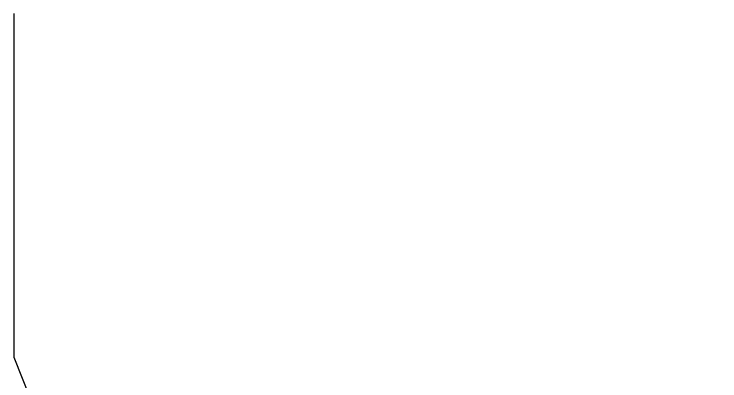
# Model space of a CAD drawing. Extents: x 3281947 to 3319794, y 715894 to 741249.
# Drawn here: x 3286079.294 to 3286079.877, y 733164.326 to 733164.629 of the extents above; entities that cross this region are included whole.
import ezdxf

# ---------------------------------------------------------------- set-up
doc = ezdxf.new("R2010")
doc.units = 0
doc.layers.add('V-ROAD-CNTR', color=7, linetype='Continuous')

msp = doc.modelspace()

# ---------------------------------------------------------------- linework, layer by layer
at = {"layer": 'V-ROAD-CNTR'}
for points in [[(3286079.2938, 733164.62864), (3286079.2938, 733164.62964)], [(3286079.2938, 733164.62764), (3286079.2938, 733164.62864)], [(3286079.2938, 733164.62664), (3286079.2938, 733164.62764)], [(3286079.2938, 733164.62564), (3286079.2938, 733164.62664)], [(3286079.2938, 733164.62464), (3286079.2938, 733164.62564)], [(3286079.2938, 733164.62364), (3286079.2938, 733164.62464)], [(3286079.2938, 733164.62264), (3286079.2938, 733164.62364)], [(3286079.2938, 733164.62164), (3286079.2938, 733164.62264)], [(3286079.2938, 733164.62064), (3286079.2938, 733164.62164)], [(3286079.2938, 733164.61964), (3286079.2938, 733164.62064)], [(3286079.2938, 733164.61864), (3286079.2938, 733164.61964)], [(3286079.2938, 733164.61764), (3286079.2938, 733164.61864)], [(3286079.2938, 733164.61664), (3286079.2938, 733164.61764)], [(3286079.2938, 733164.61564), (3286079.2938, 733164.61664)], [(3286079.2938, 733164.61464), (3286079.2938, 733164.61564)], [(3286079.2938, 733164.61364), (3286079.2938, 733164.61464)], [(3286079.2938, 733164.61264), (3286079.2938, 733164.61364)], [(3286079.2938, 733164.61164), (3286079.2938, 733164.61264)], [(3286079.2938, 733164.61064), (3286079.2938, 733164.61164)], [(3286079.2938, 733164.60964), (3286079.2938, 733164.61064)], [(3286079.2938, 733164.60864), (3286079.2938, 733164.60964)], [(3286079.2938, 733164.60764), (3286079.2938, 733164.60864)], [(3286079.2938, 733164.60664), (3286079.2938, 733164.60764)], [(3286079.2938, 733164.60564), (3286079.2938, 733164.60664)], [(3286079.2938, 733164.60464), (3286079.2938, 733164.60564)], [(3286079.2938, 733164.60364), (3286079.2938, 733164.60464)], [(3286079.2938, 733164.60264), (3286079.2938, 733164.60364)], [(3286079.2938, 733164.60164), (3286079.2938, 733164.60264)], [(3286079.2938, 733164.60064), (3286079.2938, 733164.60164)], [(3286079.2938, 733164.59964), (3286079.2938, 733164.60064)], [(3286079.2938, 733164.59864), (3286079.2938, 733164.59964)], [(3286079.2938, 733164.59764), (3286079.2938, 733164.59864)], [(3286079.2938, 733164.59664), (3286079.2938, 733164.59764)], [(3286079.2938, 733164.59564), (3286079.2938, 733164.59664)], [(3286079.2938, 733164.59464), (3286079.2938, 733164.59564)], [(3286079.2938, 733164.59364), (3286079.2938, 733164.59464)], [(3286079.2938, 733164.59264), (3286079.2938, 733164.59364)], [(3286079.2938, 733164.59164), (3286079.2938, 733164.59264)], [(3286079.2938, 733164.59064), (3286079.2938, 733164.59164)], [(3286079.2938, 733164.58964), (3286079.2938, 733164.59064)], [(3286079.2938, 733164.58864), (3286079.2938, 733164.58964)], [(3286079.2938, 733164.58764), (3286079.2938, 733164.58864)], [(3286079.2938, 733164.58664), (3286079.2938, 733164.58764)], [(3286079.2938, 733164.58564), (3286079.2938, 733164.58664)], [(3286079.2938, 733164.58464), (3286079.2938, 733164.58564)], [(3286079.2938, 733164.58364), (3286079.2938, 733164.58464)], [(3286079.2938, 733164.58264), (3286079.2938, 733164.58364)], [(3286079.2938, 733164.58164), (3286079.2938, 733164.58264)], [(3286079.2938, 733164.58064), (3286079.2938, 733164.58164)], [(3286079.2938, 733164.57964), (3286079.2938, 733164.58064)], [(3286079.2938, 733164.57864), (3286079.2938, 733164.57964)], [(3286079.2938, 733164.57764), (3286079.2938, 733164.57864)], [(3286079.2938, 733164.57664), (3286079.2938, 733164.57764)], [(3286079.2938, 733164.57564), (3286079.2938, 733164.57664)], [(3286079.2938, 733164.57464), (3286079.2938, 733164.57564)], [(3286079.2938, 733164.57364), (3286079.2938, 733164.57464)], [(3286079.2938, 733164.57264), (3286079.2938, 733164.57364)], [(3286079.2938, 733164.57164), (3286079.2938, 733164.57264)], [(3286079.2938, 733164.57064), (3286079.2938, 733164.57164)], [(3286079.2938, 733164.56964), (3286079.2938, 733164.57064)], [(3286079.2938, 733164.56864), (3286079.2938, 733164.56964)], [(3286079.2938, 733164.56764), (3286079.2938, 733164.56864)], [(3286079.2938, 733164.56664), (3286079.2938, 733164.56764)], [(3286079.2938, 733164.56564), (3286079.2938, 733164.56664)], [(3286079.2938, 733164.56464), (3286079.2938, 733164.56564)], [(3286079.2938, 733164.56364), (3286079.2938, 733164.56464)], [(3286079.2938, 733164.56264), (3286079.2938, 733164.56364)], [(3286079.2938, 733164.56164), (3286079.2938, 733164.56264)], [(3286079.2938, 733164.56064), (3286079.2938, 733164.56164)], [(3286079.2938, 733164.55964), (3286079.2938, 733164.56064)], [(3286079.2938, 733164.55864), (3286079.2938, 733164.55964)], [(3286079.2938, 733164.55764), (3286079.2938, 733164.55864)], [(3286079.2938, 733164.55664), (3286079.2938, 733164.55764)], [(3286079.2938, 733164.55564), (3286079.2938, 733164.55664)], [(3286079.2938, 733164.55464), (3286079.2938, 733164.55564)], [(3286079.2938, 733164.55364), (3286079.2938, 733164.55464)], [(3286079.2938, 733164.55264), (3286079.2938, 733164.55364)], [(3286079.2938, 733164.55164), (3286079.2938, 733164.55264)], [(3286079.2938, 733164.55064), (3286079.2938, 733164.55164)], [(3286079.2938, 733164.54964), (3286079.2938, 733164.55064)], [(3286079.2938, 733164.54864), (3286079.2938, 733164.54964)], [(3286079.2938, 733164.54764), (3286079.2938, 733164.54864)], [(3286079.2938, 733164.54664), (3286079.2938, 733164.54764)], [(3286079.2938, 733164.54564), (3286079.2938, 733164.54664)], [(3286079.2938, 733164.54464), (3286079.2938, 733164.54564)], [(3286079.2938, 733164.54364), (3286079.2938, 733164.54464)], [(3286079.2938, 733164.54264), (3286079.2938, 733164.54364)], [(3286079.2938, 733164.54164), (3286079.2938, 733164.54264)], [(3286079.2938, 733164.54064), (3286079.2938, 733164.54164)], [(3286079.2938, 733164.53964), (3286079.2938, 733164.54064)], [(3286079.2938, 733164.53864), (3286079.2938, 733164.53964)], [(3286079.2938, 733164.53764), (3286079.2938, 733164.53864)], [(3286079.2938, 733164.53664), (3286079.2938, 733164.53764)], [(3286079.2938, 733164.53564), (3286079.2938, 733164.53664)], [(3286079.2938, 733164.53464), (3286079.2938, 733164.53564)], [(3286079.2938, 733164.53364), (3286079.2938, 733164.53464)], [(3286079.2938, 733164.53264), (3286079.2938, 733164.53364)], [(3286079.2938, 733164.53164), (3286079.2938, 733164.53264)], [(3286079.2938, 733164.53064), (3286079.2938, 733164.53164)], [(3286079.2938, 733164.52964), (3286079.2938, 733164.53064)], [(3286079.2938, 733164.52864), (3286079.2938, 733164.52964)], [(3286079.2938, 733164.52764), (3286079.2938, 733164.52864)], [(3286079.2938, 733164.52664), (3286079.2938, 733164.52764)], [(3286079.2938, 733164.52564), (3286079.2938, 733164.52664)], [(3286079.2938, 733164.52464), (3286079.2938, 733164.52564)], [(3286079.2938, 733164.52364), (3286079.2938, 733164.52464)], [(3286079.2938, 733164.52264), (3286079.2938, 733164.52364)], [(3286079.2938, 733164.52164), (3286079.2938, 733164.52264)], [(3286079.2938, 733164.52064), (3286079.2938, 733164.52164)], [(3286079.2938, 733164.51964), (3286079.2938, 733164.52064)], [(3286079.2938, 733164.51864), (3286079.2938, 733164.51964)], [(3286079.2938, 733164.51764), (3286079.2938, 733164.51864)], [(3286079.2938, 733164.51664), (3286079.2938, 733164.51764)], [(3286079.2938, 733164.51564), (3286079.2938, 733164.51664)], [(3286079.2938, 733164.51464), (3286079.2938, 733164.51564)], [(3286079.2938, 733164.51364), (3286079.2938, 733164.51464)], [(3286079.2938, 733164.51264), (3286079.2938, 733164.51364)], [(3286079.2938, 733164.51164), (3286079.2938, 733164.51264)], [(3286079.2938, 733164.51064), (3286079.2938, 733164.51164)], [(3286079.2938, 733164.50964), (3286079.2938, 733164.51064)], [(3286079.2938, 733164.50864), (3286079.2938, 733164.50964)], [(3286079.2938, 733164.50764), (3286079.2938, 733164.50864)], [(3286079.2938, 733164.50664), (3286079.2938, 733164.50764)], [(3286079.2938, 733164.50564), (3286079.2938, 733164.50664)], [(3286079.2938, 733164.50464), (3286079.2938, 733164.50564)], [(3286079.2938, 733164.50364), (3286079.2938, 733164.50464)], [(3286079.2938, 733164.50264), (3286079.2938, 733164.50364)], [(3286079.2938, 733164.50164), (3286079.2938, 733164.50264)], [(3286079.2938, 733164.50064), (3286079.2938, 733164.50164)], [(3286079.2938, 733164.49964), (3286079.2938, 733164.50064)], [(3286079.2938, 733164.49864), (3286079.2938, 733164.49964)], [(3286079.2938, 733164.49764), (3286079.2938, 733164.49864)], [(3286079.2938, 733164.49664), (3286079.2938, 733164.49764)], [(3286079.2938, 733164.49564), (3286079.2938, 733164.49664)], [(3286079.2938, 733164.49464), (3286079.2938, 733164.49564)], [(3286079.2938, 733164.49364), (3286079.2938, 733164.49464)], [(3286079.2938, 733164.49264), (3286079.2938, 733164.49364)], [(3286079.2938, 733164.49164), (3286079.2938, 733164.49264)], [(3286079.2938, 733164.49064), (3286079.2938, 733164.49164)], [(3286079.2938, 733164.48964), (3286079.2938, 733164.49064)], [(3286079.2938, 733164.48864), (3286079.2938, 733164.48964)], [(3286079.2938, 733164.48764), (3286079.2938, 733164.48864)], [(3286079.2938, 733164.48664), (3286079.2938, 733164.48764)], [(3286079.2938, 733164.48564), (3286079.2938, 733164.48664)], [(3286079.2938, 733164.48464), (3286079.2938, 733164.48564)], [(3286079.2938, 733164.48364), (3286079.2938, 733164.48464)], [(3286079.2938, 733164.48264), (3286079.2938, 733164.48364)], [(3286079.2938, 733164.48164), (3286079.2938, 733164.48264)], [(3286079.2938, 733164.48064), (3286079.2938, 733164.48164)], [(3286079.2938, 733164.47964), (3286079.2938, 733164.48064)], [(3286079.2938, 733164.47864), (3286079.2938, 733164.47964)], [(3286079.2938, 733164.47764), (3286079.2938, 733164.47864)], [(3286079.2938, 733164.47664), (3286079.2938, 733164.47764)], [(3286079.2938, 733164.47564), (3286079.2938, 733164.47664)], [(3286079.2938, 733164.47464), (3286079.2938, 733164.47564)], [(3286079.2938, 733164.47364), (3286079.2938, 733164.47464)], [(3286079.2938, 733164.47264), (3286079.2938, 733164.47364)], [(3286079.2938, 733164.47164), (3286079.2938, 733164.47264)], [(3286079.2938, 733164.47064), (3286079.2938, 733164.47164)], [(3286079.2938, 733164.46964), (3286079.2938, 733164.47064)], [(3286079.2938, 733164.46864), (3286079.2938, 733164.46964)], [(3286079.2938, 733164.46764), (3286079.2938, 733164.46864)], [(3286079.2938, 733164.46664), (3286079.2938, 733164.46764)], [(3286079.2938, 733164.46564), (3286079.2938, 733164.46664)], [(3286079.2938, 733164.46464), (3286079.2938, 733164.46564)], [(3286079.2938, 733164.46364), (3286079.2938, 733164.46464)], [(3286079.2938, 733164.46264), (3286079.2938, 733164.46364)], [(3286079.2938, 733164.46164), (3286079.2938, 733164.46264)], [(3286079.2938, 733164.46064), (3286079.2938, 733164.46164)], [(3286079.2938, 733164.45964), (3286079.2938, 733164.46064)], [(3286079.2938, 733164.45864), (3286079.2938, 733164.45964)], [(3286079.2938, 733164.45764), (3286079.2938, 733164.45864)], [(3286079.2938, 733164.45664), (3286079.2938, 733164.45764)], [(3286079.2938, 733164.45564), (3286079.2938, 733164.45664)], [(3286079.2938, 733164.45464), (3286079.2938, 733164.45564)], [(3286079.2938, 733164.45364), (3286079.2938, 733164.45464)], [(3286079.2938, 733164.45264), (3286079.2938, 733164.45364)], [(3286079.2938, 733164.45164), (3286079.2938, 733164.45264)], [(3286079.2938, 733164.45064), (3286079.2938, 733164.45164)], [(3286079.2938, 733164.44964), (3286079.2938, 733164.45064)], [(3286079.2938, 733164.44864), (3286079.2938, 733164.44964)], [(3286079.2938, 733164.44764), (3286079.2938, 733164.44864)], [(3286079.2938, 733164.44664), (3286079.2938, 733164.44764)], [(3286079.2938, 733164.44564), (3286079.2938, 733164.44664)], [(3286079.2938, 733164.44464), (3286079.2938, 733164.44564)], [(3286079.2938, 733164.44364), (3286079.2938, 733164.44464)], [(3286079.2938, 733164.44264), (3286079.2938, 733164.44364)], [(3286079.2938, 733164.44164), (3286079.2938, 733164.44264)], [(3286079.2938, 733164.44064), (3286079.2938, 733164.44164)], [(3286079.2938, 733164.43964), (3286079.2938, 733164.44064)], [(3286079.2938, 733164.43864), (3286079.2938, 733164.43964)], [(3286079.2938, 733164.43764), (3286079.2938, 733164.43864)], [(3286079.2938, 733164.43664), (3286079.2938, 733164.43764)], [(3286079.2938, 733164.43564), (3286079.2938, 733164.43664)], [(3286079.2938, 733164.43464), (3286079.2938, 733164.43564)], [(3286079.2938, 733164.43364), (3286079.2938, 733164.43464)], [(3286079.2938, 733164.43264), (3286079.2938, 733164.43364)], [(3286079.2938, 733164.43164), (3286079.2938, 733164.43264)], [(3286079.2938, 733164.43064), (3286079.2938, 733164.43164)], [(3286079.2938, 733164.42964), (3286079.2938, 733164.43064)], [(3286079.2938, 733164.42864), (3286079.2938, 733164.42964)], [(3286079.2938, 733164.42764), (3286079.2938, 733164.42864)], [(3286079.2938, 733164.42664), (3286079.2938, 733164.42764)], [(3286079.2938, 733164.42564), (3286079.2938, 733164.42664)], [(3286079.2938, 733164.42464), (3286079.2938, 733164.42564)], [(3286079.2938, 733164.42364), (3286079.2938, 733164.42464)], [(3286079.2938, 733164.42264), (3286079.2938, 733164.42364)], [(3286079.2938, 733164.42164), (3286079.2938, 733164.42264)], [(3286079.2938, 733164.42064), (3286079.2938, 733164.42164)], [(3286079.2938, 733164.41964), (3286079.2938, 733164.42064)], [(3286079.2938, 733164.41864), (3286079.2938, 733164.41964)], [(3286079.2938, 733164.41764), (3286079.2938, 733164.41864)], [(3286079.2938, 733164.41664), (3286079.2938, 733164.41764)], [(3286079.2938, 733164.41564), (3286079.2938, 733164.41664)], [(3286079.2938, 733164.41464), (3286079.2938, 733164.41564)], [(3286079.2938, 733164.41364), (3286079.2938, 733164.41464)], [(3286079.2938, 733164.41264), (3286079.2938, 733164.41364)], [(3286079.2938, 733164.41164), (3286079.2938, 733164.41264)], [(3286079.2938, 733164.41064), (3286079.2938, 733164.41164)], [(3286079.2938, 733164.40964), (3286079.2938, 733164.41064)], [(3286079.2938, 733164.40864), (3286079.2938, 733164.40964)], [(3286079.2938, 733164.40764), (3286079.2938, 733164.40864)], [(3286079.2938, 733164.40664), (3286079.2938, 733164.40764)], [(3286079.2938, 733164.40564), (3286079.2938, 733164.40664)], [(3286079.2938, 733164.40464), (3286079.2938, 733164.40564)], [(3286079.2938, 733164.40364), (3286079.2938, 733164.40464)], [(3286079.2938, 733164.40264), (3286079.2938, 733164.40364)], [(3286079.2938, 733164.40164), (3286079.2938, 733164.40264)], [(3286079.2938, 733164.40064), (3286079.2938, 733164.40164)], [(3286079.2938, 733164.39964), (3286079.2938, 733164.40064)], [(3286079.2938, 733164.39864), (3286079.2938, 733164.39964)], [(3286079.2938, 733164.39764), (3286079.2938, 733164.39864)], [(3286079.2938, 733164.39664), (3286079.2938, 733164.39764)], [(3286079.2938, 733164.39564), (3286079.2938, 733164.39664)], [(3286079.2938, 733164.39464), (3286079.2938, 733164.39564)], [(3286079.2938, 733164.39364), (3286079.2938, 733164.39464)], [(3286079.2938, 733164.39264), (3286079.2938, 733164.39364)], [(3286079.2938, 733164.39164), (3286079.2938, 733164.39264)], [(3286079.2938, 733164.39064), (3286079.2938, 733164.39164)], [(3286079.2938, 733164.38964), (3286079.2938, 733164.39064)], [(3286079.2938, 733164.38864), (3286079.2938, 733164.38964)], [(3286079.2938, 733164.38764), (3286079.2938, 733164.38864)], [(3286079.2938, 733164.38664), (3286079.2938, 733164.38764)], [(3286079.2938, 733164.38564), (3286079.2938, 733164.38664)], [(3286079.2938, 733164.38464), (3286079.2938, 733164.38564)], [(3286079.2938, 733164.38364), (3286079.2938, 733164.38464)], [(3286079.2938, 733164.38264), (3286079.2938, 733164.38364)], [(3286079.2938, 733164.38164), (3286079.2938, 733164.38264)], [(3286079.2938, 733164.38064), (3286079.2938, 733164.38164)], [(3286079.2938, 733164.37964), (3286079.2938, 733164.38064)], [(3286079.2938, 733164.37864), (3286079.2938, 733164.37964)], [(3286079.2938, 733164.37764), (3286079.2938, 733164.37864)], [(3286079.2938, 733164.37664), (3286079.2938, 733164.37764)], [(3286079.2938, 733164.37564), (3286079.2938, 733164.37664)], [(3286079.2938, 733164.37464), (3286079.2938, 733164.37564)], [(3286079.2938, 733164.37364), (3286079.2938, 733164.37464)], [(3286079.2938, 733164.37264), (3286079.2938, 733164.37364)], [(3286079.2938, 733164.37164), (3286079.2938, 733164.37264)], [(3286079.2938, 733164.37064), (3286079.2938, 733164.37164)], [(3286079.2938, 733164.36964), (3286079.2938, 733164.37064)], [(3286079.2938, 733164.36864), (3286079.2938, 733164.36964)], [(3286079.2938, 733164.36764), (3286079.2938, 733164.36864)], [(3286079.2938, 733164.36664), (3286079.2938, 733164.36764)], [(3286079.2938, 733164.36564), (3286079.2938, 733164.36664)], [(3286079.2938, 733164.36464), (3286079.2938, 733164.36564)], [(3286079.2938, 733164.36364), (3286079.2938, 733164.36464)], [(3286079.2938, 733164.36264), (3286079.2938, 733164.36364)], [(3286079.2938, 733164.36164), (3286079.2938, 733164.36264)], [(3286079.2938, 733164.36064), (3286079.2938, 733164.36164)], [(3286079.2938, 733164.35964), (3286079.2938, 733164.36064)], [(3286079.2938, 733164.35864), (3286079.2938, 733164.35964)], [(3286079.2938, 733164.35764), (3286079.2938, 733164.35864)], [(3286079.2938, 733164.35664), (3286079.2938, 733164.35764)], [(3286079.2938, 733164.35564), (3286079.2938, 733164.35664)], [(3286079.2938, 733164.35464), (3286079.2938, 733164.35564)], [(3286079.2938, 733164.35364), (3286079.2938, 733164.35464)], [(3286079.2938, 733164.35264), (3286079.2938, 733164.35364)], [(3286079.2938, 733164.35164), (3286079.2938, 733164.35264)], [(3286079.2938, 733164.35064), (3286079.2938, 733164.35164)], [(3286079.2938, 733164.34964), (3286079.2938, 733164.35064)], [(3286079.2938, 733164.34864), (3286079.2938, 733164.34964)], [(3286079.2938, 733164.34764), (3286079.2938, 733164.34864)], [(3286079.2938, 733164.34664), (3286079.2938, 733164.34764)], [(3286079.2938, 733164.34564), (3286079.2938, 733164.34664)], [(3286309.96834, 732590.84679), (3286079.2938, 733164.34564)]]:
    msp.add_lwpolyline(points, dxfattribs=at)

doc.saveas('drawing.dxf')
